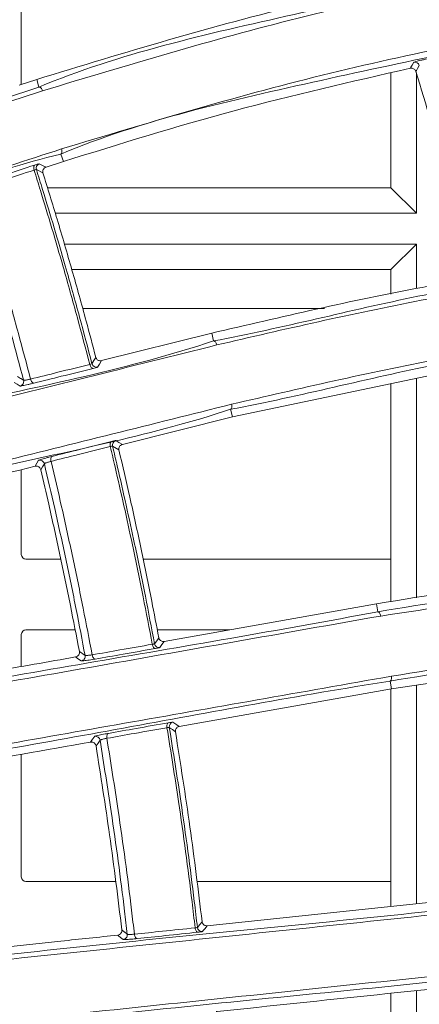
# Model space of a CAD drawing. Header units: millimetres. Extents: x 0 to 1118, y 0 to 864.
# Tile 397 of 512: x 565.53 to 569.81, y 424.64 to 435.18. Entities that reach past the tile are written whole.
import ezdxf

# ---------------------------------------------------------------- set-up
doc = ezdxf.new("R2010")
doc.units = ezdxf.units.MM

msp = doc.modelspace()

# ---------------------------------------------------------------- linework, layer by layer
at = {"color": 7, "linetype": 'Continuous', "lineweight": 15}
for p, q in [((565.5482, 434.4841), (565.5482, 435.4793)), ((569.5045, 434.6068), (569.5045, 433.3771)), ((569.7775, 433.1041), (569.7775, 434.606)), ((565.7126, 434.5376), (565.5267, 434.4772)), ((565.8124, 433.5977), (565.9984, 433.6581)), ((569.5045, 433.3771), (565.8286, 433.3771)), ((569.5045, 433.3771), (569.7775, 433.1041)), ((565.912, 433.1041), (569.7775, 433.1041)), ((569.7775, 432.775), (566.0091, 432.775)), ((569.5045, 432.5021), (569.7775, 432.775)), ((569.7775, 432.2979), (569.7775, 432.775)), ((566.0889, 432.5021), (569.5045, 432.5021)), ((569.5045, 432.5021), (569.5045, 432.2385)), ((568.7958, 432.0843), (566.2052, 432.0843)), ((567.5864, 431.8211), (566.4063, 431.5268)), ((567.8101, 430.9239), (570.5737, 431.5031)), ((569.5045, 431.279), (569.5045, 428.9469)), ((569.7775, 428.989), (569.7775, 431.3362)), ((566.63, 430.6296), (567.8101, 430.9239)), ((565.5482, 429.4524), (565.5482, 430.3599)), ((565.5982, 429.4024), (565.9708, 429.4024)), ((566.8529, 429.4024), (569.5045, 429.4024)), ((569.3521, 428.9233), (567.078, 428.5224)), ((566.1243, 428.6458), (565.5982, 428.6458)), ((567.7781, 428.6458), (567.004, 428.6458)), ((565.5482, 428.2526), (565.5482, 428.5958)), ((569.5127, 428.0127), (571.2213, 428.2736)), ((567.2385, 427.6117), (569.5127, 428.0127)), ((569.5045, 428.0113), (569.5045, 425.685)), ((569.7775, 425.7137), (569.7775, 428.0532)), ((565.5482, 426.0008), (565.5482, 427.3137)), ((565.5982, 425.9508), (566.5576, 425.9508)), ((567.4284, 425.9508), (569.5045, 425.9508)), ((570.9956, 425.8417), (567.5384, 425.4783)), ((569.5045, 424.7552), (569.5045, 422.4696)), ((569.7775, 422.4792), (569.7775, 424.7839))]:
    msp.add_line(p, q, dxfattribs=at)
at = {"color": 9, "linetype": 'Continuous', "lineweight": 0}
for p, q in [((565.7126, 434.5376), (565.7373, 434.4559)), ((565.9703, 433.7389), (565.9984, 433.6581)), ((565.7799, 433.5363), (565.709, 433.572)), ((567.5864, 431.8211), (567.6054, 431.7378)), ((567.7877, 431.0064), (567.8101, 430.9239)), ((566.5932, 430.5706), (566.5249, 430.6112)), ((569.3521, 428.9233), (569.3653, 428.839)), ((566.2309, 428.371), (566.1693, 428.4146)), ((569.4962, 428.0966), (569.5127, 428.0127))]:
    msp.add_line(p, q, dxfattribs=at)
at = {"color": 9, "linetype": 'Continuous', "lineweight": 0, "flags": 128}
for points in [[(569.714, 434.6575), (569.7194, 434.6668), (569.7328, 434.6902), (569.7503, 434.7206)], [(569.8093, 434.6867), (569.7909, 434.6546), (569.7784, 434.6329), (569.7725, 434.6226)], [(565.7763, 434.4153), (565.773, 434.4243), (565.7688, 434.4327), (565.764, 434.4402), (565.7588, 434.4465), (565.7533, 434.4514), (565.7478, 434.4546), (565.7424, 434.4561), (565.7373, 434.4559)], [(565.9785, 433.793), (565.9808, 433.784), (565.9823, 433.775), (565.9827, 433.7664), (565.982, 433.7585), (565.9804, 433.7515), (565.9778, 433.7458), (565.9744, 433.7416), (565.9703, 433.7389)], [(565.685, 433.5667), (565.6827, 433.5758), (565.6813, 433.5848), (565.6809, 433.5934), (565.6815, 433.6012), (565.6831, 433.6081), (565.6857, 433.6138), (565.6891, 433.6181), (565.6932, 433.6208)], [(565.7402, 433.6341), (565.775, 433.6166), (565.8124, 433.5977)], [(567.6407, 431.6947), (567.638, 431.7039), (567.6344, 431.7125), (567.6303, 431.7203), (567.6256, 431.7269), (567.6206, 431.7322), (567.6154, 431.7358), (567.6103, 431.7377), (567.6054, 431.7378)], [(566.3172, 431.4441), (566.3122, 431.4442), (566.3069, 431.446), (566.3017, 431.4497), (566.2966, 431.4549), (566.2918, 431.4615), (566.2876, 431.4692), (566.284, 431.4779), (566.2813, 431.4871)], [(566.3048, 431.4939), (566.3255, 431.5278), (566.3461, 431.5617)], [(566.4063, 431.5268), (566.3846, 431.491), (566.3643, 431.4577)], [(565.5346, 431.2554), (565.5043, 431.2739), (565.4715, 431.2938)], [(565.5075, 431.356), (565.5397, 431.3364), (565.5415, 431.3353), (565.5719, 431.3168)], [(565.6834, 431.2862), (565.6783, 431.2863), (565.673, 431.2882), (565.6676, 431.2918), (565.6625, 431.297), (565.6576, 431.3036), (565.6534, 431.3113), (565.6498, 431.32), (565.6471, 431.3291)], [(567.7989, 431.0599), (567.8007, 431.0506), (567.8015, 431.0415), (567.8014, 431.0329), (567.8003, 431.025), (567.7984, 431.0182), (567.7955, 431.0127), (567.7919, 431.0087), (567.7877, 431.0064)], [(566.5006, 430.6074), (566.4989, 430.6167), (566.4981, 430.6257), (566.4983, 430.6344), (566.4994, 430.6422), (566.5015, 430.649), (566.5044, 430.6545), (566.5081, 430.6585), (566.5124, 430.6609)], [(566.5604, 430.671), (566.5939, 430.6511), (566.63, 430.6296)], [(565.6952, 430.3966), (565.7148, 430.4296), (565.7329, 430.46)], [(565.8665, 430.4492), (565.8647, 430.4584), (565.864, 430.4675), (565.8642, 430.4761), (565.8654, 430.484), (565.8675, 430.4908), (565.8706, 430.4963), (565.8743, 430.5003), (565.8787, 430.5027)], [(565.7946, 430.4234), (565.7754, 430.391), (565.7561, 430.3585)], [(569.3967, 428.7935), (569.3947, 428.8028), (569.3918, 428.8117), (569.3883, 428.8197), (569.3841, 428.8266), (569.3796, 428.8322), (569.3749, 428.8362), (569.37, 428.8385), (569.3653, 428.839)], [(566.9744, 428.4965), (566.9974, 428.5289), (567.0204, 428.5613)], [(566.9831, 428.4459), (566.9781, 428.4464), (566.9731, 428.4486), (566.9681, 428.4526), (566.9634, 428.4581), (566.9591, 428.465), (566.9554, 428.473), (566.9525, 428.4818), (566.9504, 428.4912)], [(567.078, 428.5224), (567.0537, 428.4881), (567.0312, 428.4563)], [(566.1894, 428.3124), (566.1604, 428.3329), (566.1291, 428.355)], [(566.3399, 428.3327), (566.3348, 428.3331), (566.3296, 428.3353), (566.3246, 428.3393), (566.3198, 428.3448), (566.3155, 428.3517), (566.3118, 428.3597), (566.3088, 428.3685), (566.3067, 428.3779)], [(569.5103, 428.1492), (569.5115, 428.1399), (569.5117, 428.1307), (569.5111, 428.1221), (569.5096, 428.1143), (569.5072, 428.1077), (569.5042, 428.1024), (569.5004, 428.0987), (569.4962, 428.0966)], [(567.1078, 427.5984), (567.1067, 427.6078), (567.1065, 427.6169), (567.1073, 427.6255), (567.109, 427.6333), (567.1115, 427.64), (567.1148, 427.6453), (567.1188, 427.649), (567.1232, 427.6511)], [(567.1977, 427.5554), (567.1651, 427.578), (567.1527, 427.5866), (567.1324, 427.6007)], [(567.172, 427.6578), (567.1923, 427.6437), (567.2139, 427.6288), (567.2385, 427.6117)], [(566.2897, 427.4444), (566.3115, 427.476), (566.3269, 427.4982), (566.3317, 427.5052)], [(566.4642, 427.4848), (566.4631, 427.4941), (566.4629, 427.5033), (566.4637, 427.5119), (566.4655, 427.5197), (566.4681, 427.5263), (566.4715, 427.5316), (566.4755, 427.5354), (566.48, 427.5375)], [(566.3908, 427.4643), (566.3693, 427.4333), (566.3478, 427.4022)], [(567.4333, 425.4597), (567.4585, 425.4905), (567.4836, 425.5212)], [(567.5384, 425.4783), (567.5118, 425.4459), (567.4952, 425.4255), (567.4871, 425.4157)], [(566.6373, 425.3308), (566.6098, 425.3533), (566.5889, 425.3704), (566.5801, 425.3776)], [(566.6244, 425.4342), (566.6536, 425.4103), (566.6553, 425.4089), (566.6828, 425.3864)], [(566.7887, 425.3406), (566.7837, 425.3414), (566.7788, 425.3439), (566.774, 425.3482), (566.7696, 425.354), (566.7658, 425.3612), (566.7627, 425.3694), (566.7603, 425.3783), (566.7589, 425.3878)], [(567.4383, 425.4087), (567.4334, 425.4094), (567.4285, 425.412), (567.4238, 425.4163), (567.4195, 425.4221), (567.4158, 425.4293), (567.4127, 425.4375), (567.4103, 425.4465), (567.4089, 425.4559)]]:
    msp.add_lwpolyline(points, dxfattribs=at)
at = {"color": 9, "linetype": 'Continuous', "lineweight": 0}
for centre, start, end in [((569.7615, 434.6718), 17.31528, 102.98739), ((566.3533, 431.5065), 194.63519, 282.72252), ((565.5234, 431.3042), 282.84674, 14.56365), ((565.746, 430.4117), 13.50648, 105.15097), ((567.0236, 428.5057), 190.64632, 278.72875), ((566.1817, 428.3618), 278.84971, 10.55627), ((566.3414, 427.4561), 9.5029, 101.14375), ((566.6331, 425.3807), 274.85698, 6.54251), ((567.483, 425.4655), 186.65658, 274.72947)]:
    msp.add_arc(centre, 0.05, start, end, dxfattribs=at)
at = {"color": 7, "linetype": 'Continuous', "lineweight": 15}
for centre, start, end in [((565.7567, 433.5868), 109.28359, 197.28908), ((566.5736, 430.6227), 105.27093, 193.30059), ((567.1818, 427.6088), 101.26945, 189.30482)]:
    msp.add_arc(centre, 0.05, start, end, dxfattribs=at)
for centre, major_axis, start_param, end_param in [((565.5982, 429.4524), (-0.0354, -0.0354), 5.4978252, 7.0685454), ((565.5982, 428.5958), (0.0354, -0.0354), 2.3562326, 3.9269527), ((565.5982, 426.0008), (-0.0354, -0.0354), 5.4978252, 7.0685454)]:
    msp.add_ellipse(centre, major_axis=major_axis, ratio=0.9999239, start_param=start_param, end_param=end_param, dxfattribs=at)
for points, knots in [([(565.7373, 434.4559), (565.7373, 434.4559), (566.5927, 434.8123), (568.4673, 435.2331), (571.329, 435.8682), (574.4159, 436.2365), (576.4209, 436.3277), (577.5578, 436.3277), (577.5578, 436.3277)], [0, 0, 0, 0, 0.0000011, 0.244522, 0.4890251, 0.7444991, 0.9999989, 1, 1, 1, 1]), ([(577.5746, 436.2828), (576.5167, 436.2577), (574.4009, 436.2074), (571.3756, 435.8112), (568.4796, 435.2321), (566.6793, 434.6882), (565.7763, 434.4153)], [0, 0, 0, 0, 0.2554923, 0.510964, 0.7547078, 1, 1, 1, 1]), ([(565.9785, 433.793), (566.8996, 434.0706), (568.742, 434.6258), (571.6296, 435.1894), (574.5719, 435.5601), (576.5714, 435.6059), (577.5747, 435.6289)], [0, 0, 0, 0, 0.2542456, 0.5085152, 0.7533831, 1, 1, 1, 1]), ([(569.4211, 435.5402), (569.1332, 435.4759), (567.8651, 435.1926), (566.6511, 434.8231), (565.7126, 434.5376)], [0, 0, 0, 0, 0.2270324, 1, 1, 1, 1]), ([(577.5578, 435.5741), (577.5578, 435.5741), (576.5982, 435.5741), (574.5443, 435.4907), (571.6199, 435.1484), (568.7525, 434.5297), (566.8431, 434.1026), (565.9703, 433.7389), (565.9703, 433.7389)], [0, 0, 0, 0, 0.0000013, 0.2457152, 0.4914482, 0.7457258, 0.9999989, 1, 1, 1, 1]), ([(565.9984, 433.6581), (566.6028, 433.8464), (567.8135, 434.2233), (569.0799, 434.5126), (569.714, 434.6575)], [0, 0, 0, 0, 0.4992905, 1, 1, 1, 1]), ([(569.7725, 434.6226), (569.7705, 434.6275), (569.7665, 434.6373), (569.7552, 434.6487), (569.7412, 434.6565), (569.7268, 434.6593), (569.7177, 434.658), (569.714, 434.6575)], [0, 0, 0, 0, 0.2003408, 0.4002404, 0.6104108, 0.8411156, 1, 1, 1, 1]), ([(569.7725, 434.6226), (569.8811, 434.2634), (570.0974, 433.5477), (570.2887, 432.8248), (570.384, 432.4647)], [0, 0, 0, 0, 0.5017871, 1, 1, 1, 1]), ([(565.9703, 433.7389), (565.9703, 433.7389), (565.1716, 433.5392), (563.7668, 432.9953), (561.4942, 432.2928), (559.2454, 431.5515), (557.7756, 431.0753), (557.0407, 430.8372)], [0, 0, 0, 0, 0.0000015, 0.2364757, 0.4729389, 0.736454, 1, 1, 1, 1]), ([(557.0559, 430.8932), (557.7895, 431.1316), (559.2567, 431.6084), (561.5128, 432.3416), (563.7504, 433.0689), (565.2354, 433.5515), (565.9785, 433.793)], [0, 0, 0, 0, 0.2635074, 0.5270167, 0.7633108, 1, 1, 1, 1]), ([(565.8124, 433.5977), (565.8057, 433.5946), (565.794, 433.5892), (565.7827, 433.5742), (565.7775, 433.5587), (565.7774, 433.5456), (565.7793, 433.5383), (565.7799, 433.5363)], [0, 0, 0, 0, 0.306219, 0.5349246, 0.729327, 0.9245245, 1, 1, 1, 1]), ([(565.7799, 433.5363), (565.8308, 433.3712), (565.9375, 433.0255), (566.0915, 432.4968), (566.2292, 432.0036), (566.3118, 431.6913), (566.3461, 431.5617)], [0, 0, 0, 0, 0.2523576, 0.528258, 0.8041593, 1, 1, 1, 1]), ([(567.6054, 431.7378), (567.6054, 431.7378), (568.3567, 431.8787), (569.7668, 432.254), (572.0696, 432.5909), (574.4062, 432.8231), (576.0728, 432.8738), (576.8593, 432.8738), (576.8593, 432.8738)], [0, 0, 0, 0, 0.0000016, 0.2460259, 0.4920415, 0.746013, 0.9999984, 1, 1, 1, 1]), ([(576.8772, 432.828), (576.0654, 432.8132), (574.442, 432.7837), (572.0912, 432.548), (569.8124, 432.1984), (568.3655, 431.8628), (567.6407, 431.6947)], [0, 0, 0, 0, 0.2539814, 0.5079513, 0.7534951, 1, 1, 1, 1]), ([(570.3444, 432.402), (570.176, 432.3723), (569.2409, 432.2078), (568.3318, 431.9953), (567.5864, 431.8211)], [0, 0, 0, 0, 0.18007076, 1, 1, 1, 1]), ([(576.8593, 432.1202), (576.8593, 432.1202), (576.0196, 432.1202), (574.561, 432.0728), (572.2362, 431.8535), (569.9698, 431.5258), (568.5453, 431.1484), (567.7877, 431.0064), (567.7877, 431.0064)], [0, 0, 0, 0, 0.0000015, 0.2471943, 0.4943962, 0.7471972, 0.9999983, 1, 1, 1, 1]), ([(567.7989, 431.0599), (568.5301, 431.2291), (569.9926, 431.5677), (572.254, 431.9089), (574.5467, 432.1327), (576.0993, 432.1603), (576.8773, 432.1741)], [0, 0, 0, 0, 0.252781, 0.5055755, 0.7522607, 1, 1, 1, 1]), ([(557.5047, 429.2198), (558.2509, 429.4065), (559.7435, 429.7799), (562.205, 430.3831), (564.7934, 431.0717), (566.7126, 431.4403), (567.6054, 431.7378), (567.6054, 431.7378)], [0, 0, 0, 0, 0.23872, 0.4774791, 0.7387464, 0.9999989, 1, 1, 1, 1]), ([(567.6407, 431.6947), (566.71, 431.4626), (564.8486, 430.9985), (562.2412, 430.3483), (559.7873, 429.7366), (558.2951, 429.3647), (557.5478, 429.1784)], [0, 0, 0, 0, 0.26128799, 0.52257119, 0.76091004, 1, 1, 1, 1]), ([(566.3461, 431.5617), (566.3478, 431.557), (566.3511, 431.5477), (566.361, 431.5367), (566.3736, 431.5287), (566.3893, 431.5243), (566.4004, 431.526), (566.4063, 431.5268)], [0, 0, 0, 0, 0.1760896, 0.3517711, 0.5372247, 0.7504271, 1, 1, 1, 1]), ([(567.7877, 431.0064), (567.7877, 431.0064), (566.9758, 430.7358), (565.2259, 430.3992), (562.7053, 429.7297), (560.1487, 429.104), (558.5078, 428.6932), (557.6872, 428.4878)], [0, 0, 0, 0, 0.00000109, 0.23766848, 0.47578782, 0.73787227, 1, 1, 1, 1]), ([(557.7064, 428.5428), (558.5266, 428.7473), (560.167, 429.1564), (562.7136, 429.7915), (565.2539, 430.4251), (566.95, 430.8481), (567.7989, 431.0599)], [0, 0, 0, 0, 0.2620843, 0.5241629, 0.7618414, 1, 1, 1, 1]), ([(566.63, 430.6296), (566.6231, 430.627), (566.611, 430.6224), (566.5981, 430.6076), (566.5917, 430.5911), (566.5917, 430.578), (566.593, 430.5716), (566.5932, 430.5706)], [0, 0, 0, 0, 0.30648, 0.5356797, 0.7662048, 0.9621173, 1, 1, 1, 1]), ([(566.5932, 430.5706), (566.6326, 430.402), (566.715, 430.049), (566.832, 429.5098), (566.9349, 429.0086), (566.9954, 428.692), (567.0204, 428.5613)], [0, 0, 0, 0, 0.2528652, 0.5292769, 0.8056882, 1, 1, 1, 1]), ([(562.0192, 429.48), (562.3783, 429.5695), (563.5787, 429.8688), (564.8231, 430.1791), (565.6952, 430.3966)], [0, 0, 0, 0, 0.299109, 1, 1, 1, 1]), ([(565.7561, 430.3585), (565.7545, 430.3635), (565.7512, 430.3733), (565.7412, 430.3853), (565.7282, 430.394), (565.7122, 430.3989), (565.701, 430.3974), (565.6952, 430.3966)], [0, 0, 0, 0, 0.1787584, 0.3570225, 0.5473731, 0.7630954, 1, 1, 1, 1]), ([(565.7561, 430.3585), (565.7849, 430.2358), (565.8556, 429.9334), (565.962, 429.4498), (566.0714, 428.9246), (566.1377, 428.5789), (566.1693, 428.4146)], [0, 0, 0, 0, 0.190186, 0.4687889, 0.7473915, 1, 1, 1, 1]), ([(569.3653, 428.839), (569.3653, 428.839), (570.3731, 429.0069), (572.0518, 429.248), (574.3079, 429.3932), (575.3824, 429.4199), (576.0077, 429.4199), (576.0077, 429.4199)], [0, 0, 0, 0, 0.00000183, 0.49436767, 0.74718034, 0.99999799, 1, 1, 1, 1]), ([(576.0265, 429.3731), (575.4541, 429.3654), (574.3092, 429.35), (572.0774, 429.201), (570.4642, 428.9558), (569.3967, 428.7935)], [0, 0, 0, 0, 0.2528167, 0.5056279, 1, 1, 1, 1]), ([(571.0569, 429.1847), (571.0331, 429.1816), (570.4593, 429.1065), (569.8939, 429.013), (569.3521, 428.9233)], [0, 0, 0, 0, 0.0415638, 1, 1, 1, 1]), ([(558.037, 426.8418), (558.8695, 426.9887), (560.5379, 427.283), (563.2895, 427.7664), (566.2401, 428.2936), (568.2894, 428.6372), (569.3653, 428.839), (569.3653, 428.839)], [0, 0, 0, 0, 0.2386694, 0.47836116, 0.73918884, 0.9999988, 1, 1, 1, 1]), ([(569.3967, 428.7935), (568.3511, 428.6091), (566.2599, 428.2403), (563.3324, 427.7242), (560.5787, 427.2387), (558.9121, 426.945), (558.0772, 426.7978)], [0, 0, 0, 0, 0.2608473, 0.521692, 0.760388, 1, 1, 1, 1]), ([(576.0077, 428.6662), (576.0077, 428.6662), (574.9297, 428.6662), (573.2335, 428.59), (571.1027, 428.3586), (569.9995, 428.1805), (569.4962, 428.0966), (569.4962, 428.0966)], [0, 0, 0, 0, 0.0000023, 0.4966777, 0.7483362, 0.9999981, 1, 1, 1, 1]), ([(569.5103, 428.1492), (570.0416, 428.2358), (571.1043, 428.4091), (573.2633, 428.6502), (574.9242, 428.6916), (576.0266, 428.7192)], [0, 0, 0, 0, 0.2516473, 0.5033019, 1, 1, 1, 1]), ([(567.0204, 428.5613), (567.0217, 428.5566), (567.0244, 428.547), (567.0334, 428.5353), (567.0454, 428.5265), (567.0608, 428.521), (567.0719, 428.5219), (567.078, 428.5224)], [0, 0, 0, 0, 0.1762065, 0.3520541, 0.5372964, 0.7500115, 1, 1, 1, 1]), ([(566.1291, 428.355), (565.8339, 428.303), (564.5651, 428.0793), (563.339, 427.8631), (562.3982, 427.6972)], [0, 0, 0, 0, 0.2326382, 1, 1, 1, 1]), ([(566.1291, 428.355), (566.1361, 428.3572), (566.1491, 428.3613), (566.1632, 428.3768), (566.17, 428.394), (566.1705, 428.4071), (566.1695, 428.4133), (566.1693, 428.4146)], [0, 0, 0, 0, 0.2954622, 0.5503569, 0.7810679, 0.9553102, 1, 1, 1, 1]), ([(558.1909, 426.1526), (559.1027, 426.3135), (560.9263, 426.6351), (563.7796, 427.1384), (566.6365, 427.6423), (568.5516, 427.9801), (569.5103, 428.1492)], [0, 0, 0, 0, 0.2612899, 0.5225629, 0.7609971, 1, 1, 1, 1]), ([(569.4962, 428.0966), (569.4962, 428.0966), (568.5087, 427.9423), (566.6367, 427.5832), (563.7593, 427.0877), (560.9068, 426.5812), (559.081, 426.2596), (558.168, 426.0988)], [0, 0, 0, 0, 0.0000012, 0.238426, 0.4773843, 0.7386634, 1, 1, 1, 1]), ([(567.2385, 427.6117), (567.2314, 427.6096), (567.219, 427.6058), (567.2051, 427.5919), (567.1976, 427.5759), (567.1967, 427.5628), (567.1976, 427.5564), (567.1977, 427.5554)], [0, 0, 0, 0, 0.306471, 0.536053, 0.7670173, 0.9633992, 1, 1, 1, 1]), ([(567.1977, 427.5554), (567.2516, 427.2155), (567.3587, 426.5391), (567.4421, 425.8594), (567.4836, 425.5212)], [0, 0, 0, 0, 0.5025126, 1, 1, 1, 1]), ([(562.5588, 426.7865), (562.8386, 426.8359), (564.0555, 427.0504), (565.3177, 427.273), (566.2897, 427.4444)], [0, 0, 0, 0, 0.2299687, 1, 1, 1, 1]), ([(566.3478, 427.4022), (566.3465, 427.4072), (566.3439, 427.4173), (566.3347, 427.4299), (566.3224, 427.4396), (566.3068, 427.4456), (566.2956, 427.4448), (566.2897, 427.4444)], [0, 0, 0, 0, 0.1787259, 0.3569996, 0.5470548, 0.7620778, 1, 1, 1, 1]), ([(566.3478, 427.4022), (566.398, 427.085), (566.5017, 426.4306), (566.5826, 425.773), (566.6244, 425.4342)], [0, 0, 0, 0, 0.4847517, 1, 1, 1, 1]), ([(558.4023, 424.4326), (559.3228, 424.5295), (561.1687, 424.7238), (564.2443, 425.0439), (567.4752, 425.3961), (569.9, 425.6187), (571.003, 425.7566), (571.003, 425.7566)], [0, 0, 0, 0, 0.2388414, 0.4789145, 0.7394671, 0.9999991, 1, 1, 1, 1]), ([(571.0303, 425.7091), (569.865, 425.5866), (567.5343, 425.3417), (564.2742, 424.9991), (561.2098, 424.6771), (559.3642, 424.4832), (558.4393, 424.3861)], [0, 0, 0, 0, 0.2605706, 0.5211419, 0.7600247, 1, 1, 1, 1]), ([(567.4836, 425.5212), (567.4846, 425.5164), (567.4866, 425.5067), (567.4948, 425.4944), (567.5062, 425.4848), (567.5212, 425.4782), (567.5323, 425.4783), (567.5384, 425.4783)], [0, 0, 0, 0, 0.17622742, 0.3521125, 0.53714204, 0.74916544, 1, 1, 1, 1]), ([(566.5801, 425.3776), (566.3772, 425.3563), (565.0948, 425.2215), (563.8556, 425.0913), (562.8125, 424.9816)], [0, 0, 0, 0, 0.1582351, 1, 1, 1, 1]), ([(566.5801, 425.3776), (566.5872, 425.3793), (566.6005, 425.3825), (566.6157, 425.3969), (566.6236, 425.4136), (566.6251, 425.4267), (566.6245, 425.4329), (566.6244, 425.4342)], [0, 0, 0, 0, 0.2953816, 0.5501612, 0.781308, 0.9558727, 1, 1, 1, 1]), ([(558.5078, 423.7345), (559.0057, 423.7869), (560.0024, 423.8917), (562.0859, 424.1108), (564.7031, 424.3861), (567.8906, 424.7212), (570.0284, 424.946), (571.0987, 425.0586)], [0, 0, 0, 0, 0.1304637, 0.2611575, 0.5222281, 0.7607859, 1, 1, 1, 1]), ([(571.0818, 425.0069), (571.0818, 425.0069), (570.0706, 424.8805), (567.8456, 424.6761), (564.6913, 424.3324), (562.0619, 424.0591), (559.9777, 423.8395), (558.98, 423.7347), (558.4811, 423.6822)], [0, 0, 0, 0, 0.0000009, 0.2388693, 0.4777172, 0.7387928, 0.8694005, 1, 1, 1, 1]), ([(567.635, 424.5587), (567.6386, 424.5591), (568.7734, 424.6784), (569.9347, 424.8005), (571.0923, 424.9221)], [0, 0, 0, 0, 0.0032018, 1, 1, 1, 1])]:
    msp.add_open_spline(points, degree=3, knots=knots, dxfattribs=at)
at = {"color": 9, "linetype": 'Continuous', "lineweight": 0}
for points, knots in [([(569.8917, 434.7562), (569.8817, 434.754), (569.8614, 434.7497), (569.8281, 434.742), (569.797, 434.7344), (569.7718, 434.7278), (569.7543, 434.7227), (569.7516, 434.7213), (569.7503, 434.7206)], [0, 0, 0, 0, 0.163509, 0.3313281, 0.4986066, 0.6656872, 0.8328879, 1, 1, 1, 1]), ([(556.8075, 431.5547), (557.4684, 431.7695), (558.7904, 432.1991), (560.9597, 432.9029), (563.2612, 433.6546), (564.923, 434.1844), (565.7373, 434.4559), (565.7373, 434.4559)], [0, 0, 0, 0, 0.2375687, 0.4751652, 0.7375882, 0.9999988, 1, 1, 1, 1]), ([(565.7763, 434.4153), (564.953, 434.1478), (563.3065, 433.6127), (561.0021, 432.864), (558.836, 432.1602), (557.5148, 431.7311), (556.8534, 431.5163)], [0, 0, 0, 0, 0.2624434, 0.52488, 0.7621413, 1, 1, 1, 1]), ([(565.0721, 433.4187), (565.1674, 433.4498), (565.374, 433.5169), (565.5815, 433.5844), (565.6932, 433.6208)], [0, 0, 0, 0, 0.4617213, 1, 1, 1, 1]), ([(565.7402, 433.6341), (565.7387, 433.634), (565.7358, 433.6337), (565.7191, 433.629), (565.7018, 433.6235), (565.6932, 433.6208)], [0, 0, 0, 0, 0.3263138, 0.6631624, 1, 1, 1, 1]), ([(565.685, 433.5667), (565.5732, 433.5304), (565.3656, 433.4629), (565.1589, 433.3956), (565.0635, 433.3646)], [0, 0, 0, 0, 0.5382783, 1, 1, 1, 1]), ([(565.709, 433.572), (565.7081, 433.5722), (565.7065, 433.5726), (565.698, 433.5707), (565.6893, 433.5681), (565.685, 433.5667)], [0, 0, 0, 0, 0.3269505, 0.663671, 1, 1, 1, 1]), ([(566.2813, 431.4871), (566.2374, 431.6535), (566.1452, 432.0029), (565.9708, 432.6242), (565.8147, 433.1507), (565.7076, 433.4943), (565.685, 433.5667)], [0, 0, 0, 0, 0.2386485, 0.5010514, 0.8947833, 1, 1, 1, 1]), ([(565.709, 433.572), (565.7313, 433.5004), (565.8382, 433.1576), (565.9941, 432.6318), (566.1686, 432.01), (566.2609, 431.6604), (566.3048, 431.4939)], [0, 0, 0, 0, 0.1040033, 0.4982653, 0.7610228, 1, 1, 1, 1]), ([(565.5719, 431.3168), (565.5293, 431.4778), (565.4397, 431.8169), (565.2951, 432.332), (565.1453, 432.8435), (565.0422, 433.1766), (564.9935, 433.3337)], [0, 0, 0, 0, 0.2380552, 0.5014774, 0.7648775, 1, 1, 1, 1]), ([(565.0635, 433.3646), (565.1131, 433.2043), (565.2174, 432.8676), (565.3683, 432.3522), (565.5137, 431.8342), (565.604, 431.4924), (565.6471, 431.3291)], [0, 0, 0, 0, 0.2378249, 0.4992682, 0.7607324, 1, 1, 1, 1]), ([(565.6471, 431.3291), (565.7448, 431.3535), (565.9557, 431.406), (566.1676, 431.4587), (566.2813, 431.4871)], [0, 0, 0, 0, 0.4631276, 1, 1, 1, 1]), ([(566.3048, 431.4939), (566.3042, 431.4934), (566.3028, 431.4926), (566.2943, 431.4901), (566.2856, 431.4881), (566.2813, 431.4871)], [0, 0, 0, 0, 0.33680252, 0.67351262, 1, 1, 1, 1]), ([(566.3172, 431.4441), (566.2035, 431.4157), (565.9918, 431.363), (565.781, 431.3105), (565.6834, 431.2862)], [0, 0, 0, 0, 0.5368732, 1, 1, 1, 1]), ([(566.3172, 431.4441), (566.3257, 431.4462), (566.3431, 431.4506), (566.3601, 431.4556), (566.3629, 431.457), (566.3643, 431.4577)], [0, 0, 0, 0, 0.3265207, 0.6632703, 1, 1, 1, 1]), ([(565.5346, 431.2554), (565.5347, 431.2554), (565.5355, 431.2551), (565.542, 431.2557), (565.561, 431.259), (565.5881, 431.2644), (565.62, 431.2713), (565.6537, 431.279), (565.6735, 431.2838), (565.6834, 431.2862)], [0, 0, 0, 0, 0.0270354, 0.1892313, 0.3514636, 0.5136821, 0.6758342, 0.8379164, 1, 1, 1, 1]), ([(565.6471, 431.3291), (565.6421, 431.328), (565.6321, 431.3259), (565.6152, 431.3226), (565.5991, 431.3197), (565.5854, 431.3176), (565.5757, 431.3165), (565.5724, 431.3165), (565.5719, 431.3168), (565.5719, 431.3168)], [0, 0, 0, 0, 0.1619881, 0.3240599, 0.4863286, 0.6486469, 0.8108626, 0.972976, 1, 1, 1, 1]), ([(565.8787, 430.5027), (565.9761, 430.527), (566.1868, 430.5796), (566.3985, 430.6325), (566.5124, 430.6609)], [0, 0, 0, 0, 0.461995, 1, 1, 1, 1]), ([(566.5604, 430.671), (566.559, 430.671), (566.5559, 430.6709), (566.5388, 430.6674), (566.5212, 430.6631), (566.5124, 430.6609)], [0, 0, 0, 0, 0.3278487, 0.6638891, 1, 1, 1, 1]), ([(566.5006, 430.6074), (566.3866, 430.579), (566.1748, 430.5261), (565.9639, 430.4735), (565.8665, 430.4492)], [0, 0, 0, 0, 0.5380089, 1, 1, 1, 1]), ([(566.5249, 430.6112), (566.5241, 430.6114), (566.5225, 430.6119), (566.5138, 430.6106), (566.505, 430.6085), (566.5006, 430.6074)], [0, 0, 0, 0, 0.328269, 0.6643421, 1, 1, 1, 1]), ([(566.9504, 428.4912), (566.9181, 428.6607), (566.8504, 429.0164), (566.7195, 429.6497), (566.6005, 430.1854), (566.5178, 430.5348), (566.5006, 430.6074)], [0, 0, 0, 0, 0.2392214, 0.5020975, 0.8965337, 1, 1, 1, 1]), ([(566.5249, 430.6112), (566.5419, 430.5394), (566.6245, 430.1906), (566.7433, 429.6554), (566.8743, 429.0219), (566.9421, 428.666), (566.9744, 428.4965)], [0, 0, 0, 0, 0.1023927, 0.497366, 0.7605999, 1, 1, 1, 1]), ([(565.7329, 430.46), (565.7342, 430.4608), (565.737, 430.4624), (565.7544, 430.4682), (565.7796, 430.4758), (565.8106, 430.4847), (565.8436, 430.4937), (565.8663, 430.4996), (565.8772, 430.5023), (565.8787, 430.5027)], [0, 0, 0, 0, 0.16245858, 0.32496171, 0.48751891, 0.64999753, 0.81224237, 0.9742048, 1, 1, 1, 1]), ([(565.8665, 430.4492), (565.8657, 430.449), (565.8603, 430.4476), (565.8489, 430.4445), (565.8326, 430.4394), (565.8173, 430.4342), (565.8049, 430.4294), (565.7964, 430.4255), (565.7952, 430.4241), (565.7946, 430.4234)], [0, 0, 0, 0, 0.0257406, 0.1872132, 0.3491756, 0.5116497, 0.6744529, 0.8372693, 1, 1, 1, 1]), ([(565.8665, 430.4492), (565.9046, 430.2867), (565.985, 429.9442), (566.0995, 429.4199), (566.2087, 428.892), (566.275, 428.5441), (566.3067, 428.3779)], [0, 0, 0, 0, 0.2364286, 0.4983393, 0.7602717, 1, 1, 1, 1]), ([(566.2309, 428.371), (566.1996, 428.5348), (566.1338, 428.8799), (566.0252, 429.4047), (565.9115, 429.9252), (565.832, 430.2642), (565.7946, 430.4234)], [0, 0, 0, 0, 0.2383615, 0.5022519, 0.7661206, 1, 1, 1, 1]), ([(566.3067, 428.3779), (566.4059, 428.3953), (566.6199, 428.433), (566.8349, 428.4708), (566.9504, 428.4912)], [0, 0, 0, 0, 0.4631159, 1, 1, 1, 1]), ([(566.9831, 428.4459), (566.8677, 428.4256), (566.6528, 428.3878), (566.4389, 428.3501), (566.3399, 428.3327)], [0, 0, 0, 0, 0.5368894, 1, 1, 1, 1]), ([(566.9744, 428.4965), (566.9737, 428.4961), (566.9723, 428.4953), (566.9636, 428.4934), (566.9548, 428.4919), (566.9504, 428.4912)], [0, 0, 0, 0, 0.3362086, 0.6721337, 1, 1, 1, 1]), ([(566.9831, 428.4459), (566.9918, 428.4475), (567.0095, 428.4507), (567.0269, 428.4544), (567.0298, 428.4557), (567.0312, 428.4563)], [0, 0, 0, 0, 0.3278527, 0.6639322, 1, 1, 1, 1]), ([(566.1894, 428.3124), (566.1895, 428.3123), (566.1902, 428.312), (566.1968, 428.3121), (566.2159, 428.3141), (566.2433, 428.3176), (566.2756, 428.3222), (566.3097, 428.3275), (566.3298, 428.331), (566.3399, 428.3327)], [0, 0, 0, 0, 0.02622642, 0.18855457, 0.35098268, 0.51334138, 0.6756076, 0.83780669, 1, 1, 1, 1]), ([(566.3067, 428.3779), (566.3017, 428.3771), (566.2916, 428.3756), (566.2744, 428.3735), (566.2582, 428.3718), (566.2444, 428.3707), (566.2347, 428.3703), (566.2314, 428.3706), (566.2309, 428.3709), (566.2309, 428.371)], [0, 0, 0, 0, 0.1620221, 0.3242128, 0.4865549, 0.6490491, 0.8114766, 0.9738179, 1, 1, 1, 1]), ([(567.1078, 427.5984), (566.9922, 427.578), (566.7771, 427.54), (566.5631, 427.5023), (566.4642, 427.4848)], [0, 0, 0, 0, 0.5377605, 1, 1, 1, 1]), ([(566.48, 427.5375), (566.5789, 427.555), (566.7928, 427.5928), (567.0077, 427.6307), (567.1232, 427.6511)], [0, 0, 0, 0, 0.4622341, 1, 1, 1, 1]), ([(567.1324, 427.6007), (567.1316, 427.6009), (567.13, 427.6015), (567.1212, 427.6007), (567.1123, 427.5992), (567.1078, 427.5984)], [0, 0, 0, 0, 0.3294084, 0.6648076, 1, 1, 1, 1]), ([(567.4089, 425.4559), (567.398, 425.5489), (567.3448, 426.0003), (567.2492, 426.7153), (567.15, 427.335), (567.1078, 427.5984)], [0, 0, 0, 0, 0.1298832, 0.6301566, 1, 1, 1, 1]), ([(567.172, 427.6578), (567.1705, 427.6579), (567.1675, 427.6581), (567.1501, 427.6557), (567.1322, 427.6527), (567.1232, 427.6511)], [0, 0, 0, 0, 0.3289409, 0.6644991, 1, 1, 1, 1]), ([(567.1324, 427.6007), (567.1745, 427.3378), (567.2736, 426.7185), (567.3692, 426.004), (567.4223, 425.5526), (567.4333, 425.4597)], [0, 0, 0, 0, 0.369293, 0.8702554, 1, 1, 1, 1]), ([(566.3317, 427.5052), (566.3331, 427.5058), (566.336, 427.5072), (566.3538, 427.5118), (566.3794, 427.5176), (566.4109, 427.5243), (566.4445, 427.531), (566.4675, 427.5353), (566.4786, 427.5373), (566.48, 427.5375)], [0, 0, 0, 0, 0.1625367, 0.3251004, 0.4877404, 0.650333, 0.8127335, 0.9748711, 1, 1, 1, 1]), ([(566.4642, 427.4848), (566.4635, 427.4847), (566.458, 427.4837), (566.4464, 427.4813), (566.4298, 427.4774), (566.4141, 427.4733), (566.4015, 427.4694), (566.3927, 427.4662), (566.3914, 427.4649), (566.3908, 427.4643)], [0, 0, 0, 0, 0.02505902, 0.18676651, 0.34894752, 0.51152762, 0.67440327, 0.83727746, 1, 1, 1, 1]), ([(566.4642, 427.4848), (566.5054, 427.2272), (566.6034, 426.6149), (566.6968, 425.9151), (566.7489, 425.4731), (566.7589, 425.3878)], [0, 0, 0, 0, 0.3695577, 0.8783466, 1, 1, 1, 1]), ([(566.6828, 425.3864), (566.673, 425.4692), (566.6213, 425.9081), (566.5287, 426.6016), (566.4314, 427.21), (566.3908, 427.4643)], [0, 0, 0, 0, 0.1192258, 0.63182, 1, 1, 1, 1]), ([(566.7589, 425.3878), (566.7538, 425.3873), (566.7436, 425.3865), (566.7264, 425.3856), (566.71, 425.3851), (566.6962, 425.385), (566.6865, 425.3854), (566.6832, 425.3859), (566.6828, 425.3863), (566.6828, 425.3864)], [0, 0, 0, 0, 0.1620355, 0.3242529, 0.4866567, 0.6492593, 0.8118888, 0.9743789, 1, 1, 1, 1]), ([(566.7589, 425.3878), (566.859, 425.3983), (567.0751, 425.4209), (567.2923, 425.4437), (567.4089, 425.4559)], [0, 0, 0, 0, 0.4630452, 1, 1, 1, 1]), ([(567.4383, 425.4087), (567.3218, 425.3964), (567.1047, 425.3737), (566.8887, 425.3511), (566.7887, 425.3406)], [0, 0, 0, 0, 0.5369619, 1, 1, 1, 1]), ([(567.4333, 425.4597), (567.4325, 425.4593), (567.4311, 425.4586), (567.4223, 425.4572), (567.4133, 425.4563), (567.4089, 425.4559)], [0, 0, 0, 0, 0.335631, 0.6712422, 1, 1, 1, 1]), ([(567.4383, 425.4087), (567.4472, 425.4096), (567.4651, 425.4116), (567.4827, 425.4141), (567.4856, 425.4151), (567.4871, 425.4157)], [0, 0, 0, 0, 0.32873025, 0.66438579, 1, 1, 1, 1]), ([(566.6373, 425.3308), (566.6374, 425.3307), (566.6381, 425.3304), (566.6446, 425.3301), (566.6638, 425.3307), (566.6913, 425.3322), (566.7238, 425.3346), (566.7583, 425.3375), (566.7786, 425.3395), (566.7887, 425.3406)], [0, 0, 0, 0, 0.0256636, 0.1881423, 0.3506744, 0.5131343, 0.6754794, 0.8377272, 1, 1, 1, 1])]:
    msp.add_open_spline(points, degree=3, knots=knots, dxfattribs=at)

doc.saveas('drawing.dxf')
